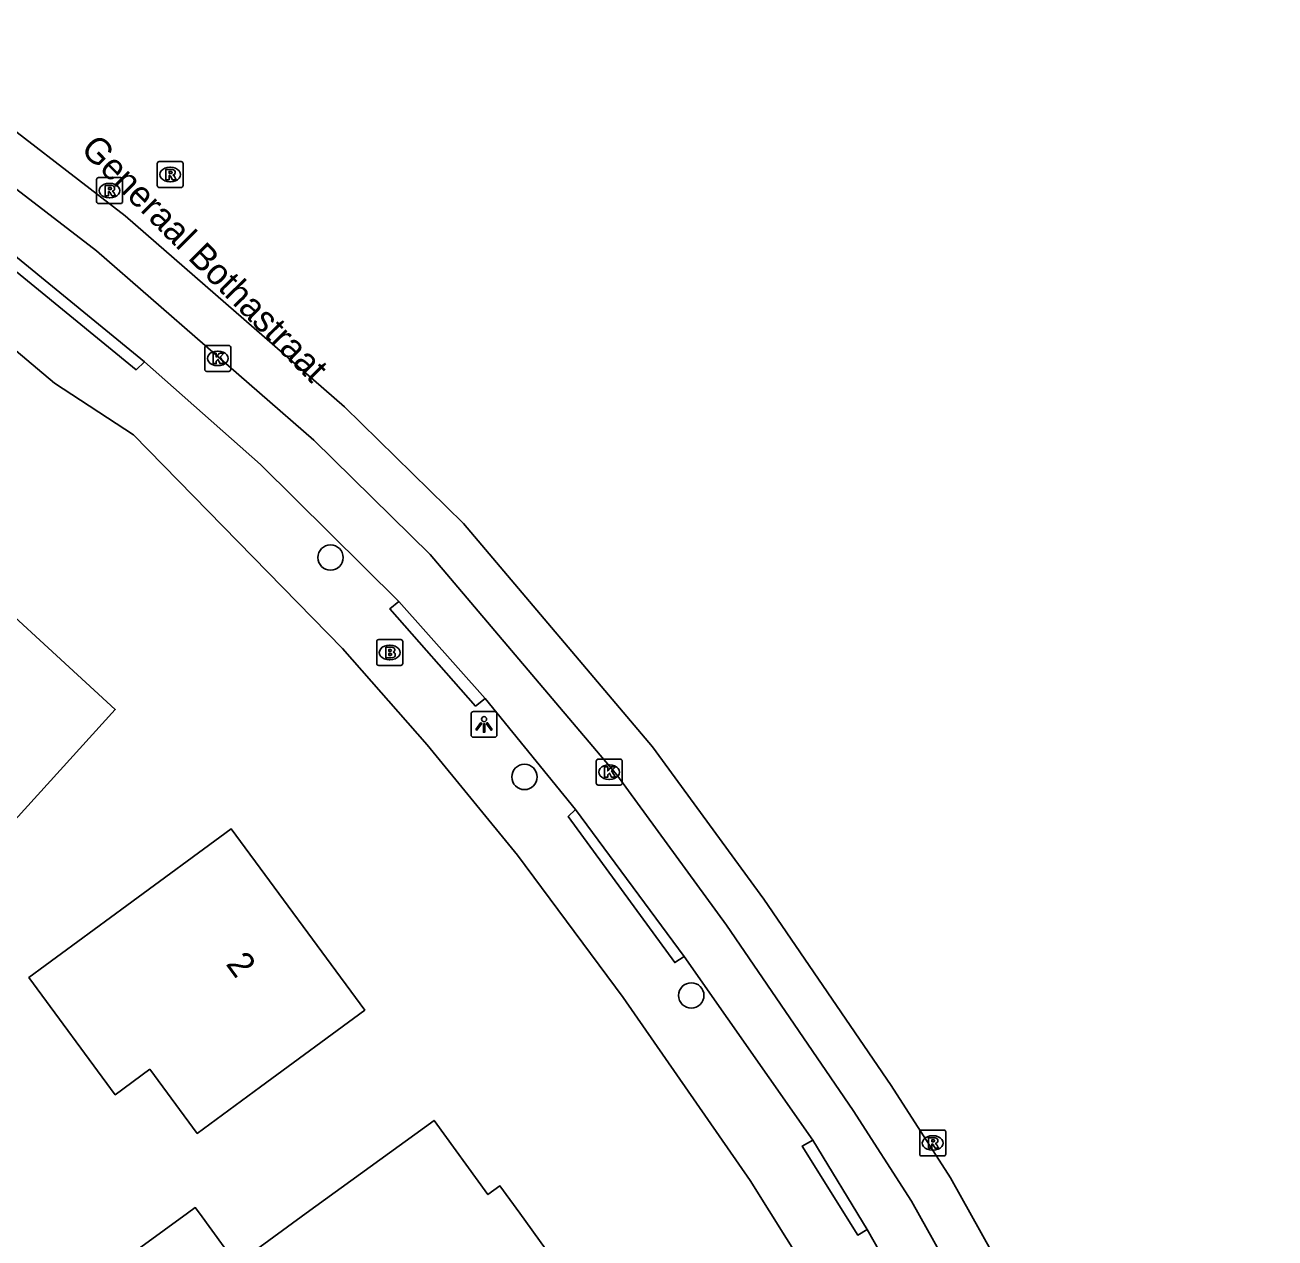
# Model space of a CAD drawing. Extents: x 163010 to 163853, y 382793 to 383982.
# Drawn here: x 163796.83 to 163845.04, y 383749.05 to 383795.86 of the extents above; entities that cross this region are included whole.
import ezdxf

# ---------------------------------------------------------------- set-up
doc = ezdxf.new("R2010")
doc.units = 0
for name, color, linetype in [('IMGEO_Boom', 7, 'Continuous'), ('IMGEO_Brandkraan', 7, 'Continuous'), ('IMGEO_Kolk', 7, 'Continuous'), ('IMGEO_Lichtpunt', 7, 'Continuous'), ('IMGEO_Openbare_ruimte_label', 7, 'Continuous'), ('IMGEO_Pand', 7, 'Continuous'), ('IMGEO_Pand_nummerreeks', 7, 'Continuous'), ('IMGEO_Rijbaan_lokaal_open', 7, 'Continuous'), ('IMGEO_Rioolput', 7, 'Continuous'), ('IMGEO_Voetpad_open', 7, 'Continuous')]:
    doc.layers.add(name, color=color, linetype=linetype)

msp = doc.modelspace()

# ---------------------------------------------------------------- linework, layer by layer
at = {"layer": 'IMGEO_Boom'}
for centre in [(163808.611, 383775.308), (163816.092, 383766.841), (163822.527, 383758.408)]:
    msp.add_circle(centre, 0.489, dxfattribs=at)
at = {"layer": 'IMGEO_Brandkraan'}
for p, q in [((163810.394, 383771.218), (163810.394, 383772.07)), ((163810.469, 383772.144), (163811.321, 383772.144)), ((163810.882, 383771.924), (163810.907, 383771.924)), ((163811.395, 383772.07), (163811.395, 383771.218)), ((163811.321, 383771.144), (163810.469, 383771.144)), ((163810.905, 383771.364), (163810.88, 383771.364))]:
    msp.add_line(p, q, dxfattribs=at)
for points in [[(163810.394, 383771.218), (163810.394, 383772.07)], [(163810.469, 383772.144), (163811.321, 383772.144)], [(163811.395, 383772.07), (163811.395, 383771.218)], [(163810.742, 383771.844), (163810.742, 383771.444), (163810.955, 383771.444)], [(163810.973, 383771.844), (163810.742, 383771.844)], [(163810.921, 383771.763), (163810.867, 383771.763), (163810.867, 383771.687)], [(163810.867, 383771.687), (163810.92, 383771.687)], [(163810.929, 383771.611), (163810.867, 383771.611), (163810.867, 383771.53)], [(163810.867, 383771.53), (163810.929, 383771.53)], [(163811.321, 383771.144), (163810.469, 383771.144)]]:
    msp.add_lwpolyline(points, dxfattribs=at)
for centre, radius, start, end in [((163810.471, 383772.068), 0.0765, 91.552, 178.448), ((163810.471, 383772.068), 0.0765, 91.552, 178.448), ((163811.319, 383772.068), 0.0765, 1.552, 88.448), ((163811.319, 383772.068), 0.0765, 1.552, 88.448), ((163810.922, 383771.725), 0.0379, 267.8285, 90.9355), ((163810.93, 383771.57), 0.0404, 269.8759, 90.5077), ((163810.961, 383771.695), 0.251, 268.6676, 293.5347), ((163810.977, 383771.699), 0.145, 59.4692, 91.5367), ((163811.002, 383771.746), 0.0922, 285.5137, 58.1501), ((163811.007, 383771.554), 0.105, 301.3115, 78.989), ((163810.471, 383771.22), 0.0765, 181.552, 268.448), ((163810.471, 383771.22), 0.0765, 181.552, 268.448), ((163811.319, 383771.22), 0.0765, 271.552, 358.448), ((163811.319, 383771.22), 0.0765, 271.552, 358.448)]:
    msp.add_arc(centre, radius, start, end, dxfattribs=at)
for centre, major_axis, ratio, start_param, end_param in [((163810.881, 383771.644), (-0.387, 0.002), 0.722429, 4.712389, 7.853982), ((163810.906, 383771.644), (-0.39, 0.002), 0.717154, 1.570796, 4.712389)]:
    msp.add_ellipse(centre, major_axis=major_axis, ratio=ratio, start_param=start_param, end_param=end_param, dxfattribs=at)
at = {"layer": 'IMGEO_Kolk'}
for p, q in [((163803.835, 383783.494), (163804.687, 383783.494)), ((163803.76, 383782.568), (163803.76, 383783.42)), ((163804.248, 383783.274), (163804.273, 383783.274)), ((163804.761, 383783.42), (163804.761, 383782.568)), ((163804.687, 383782.494), (163803.835, 383782.494)), ((163804.271, 383782.714), (163804.246, 383782.714)), ((163818.861, 383766.601), (163818.861, 383767.453)), ((163818.936, 383767.527), (163819.788, 383767.527)), ((163819.349, 383767.307), (163819.374, 383767.307)), ((163819.862, 383767.453), (163819.862, 383766.601)), ((163819.372, 383766.747), (163819.347, 383766.747)), ((163819.788, 383766.527), (163818.936, 383766.527))]:
    msp.add_line(p, q, dxfattribs=at)
for points in [[(163803.835, 383783.494), (163804.687, 383783.494)], [(163803.76, 383782.568), (163803.76, 383783.42)], [(163804.081, 383783.194), (163804.204, 383783.194), (163804.204, 383783.043), (163804.334, 383783.194), (163804.498, 383783.194), (163804.352, 383783.043), (163804.505, 383782.794), (163804.353, 383782.794), (163804.268, 383782.958), (163804.204, 383782.891), (163804.204, 383782.794), (163804.081, 383782.794), (163804.081, 383783.194)], [(163804.761, 383783.42), (163804.761, 383782.568)], [(163804.687, 383782.494), (163803.835, 383782.494)], [(163818.861, 383766.601), (163818.861, 383767.453)], [(163818.936, 383767.527), (163819.788, 383767.527)], [(163819.182, 383767.227), (163819.305, 383767.227), (163819.305, 383767.076), (163819.435, 383767.227), (163819.599, 383767.227), (163819.453, 383767.076), (163819.606, 383766.827), (163819.454, 383766.827), (163819.369, 383766.991), (163819.305, 383766.924), (163819.305, 383766.827), (163819.182, 383766.827), (163819.182, 383767.227)], [(163819.862, 383767.453), (163819.862, 383766.601)], [(163819.788, 383766.527), (163818.936, 383766.527)]]:
    msp.add_lwpolyline(points, dxfattribs=at)
for centre, start, end in [((163803.837, 383783.418), 91.552, 178.448), ((163803.837, 383783.418), 91.552, 178.448), ((163804.685, 383783.418), 1.552, 88.448), ((163804.685, 383783.418), 1.552, 88.448), ((163803.837, 383782.57), 181.552, 268.448), ((163803.837, 383782.57), 181.552, 268.448), ((163804.685, 383782.57), 271.552, 358.448), ((163804.685, 383782.57), 271.552, 358.448), ((163818.938, 383767.451), 91.552, 178.448), ((163818.938, 383767.451), 91.552, 178.448), ((163819.786, 383767.451), 1.552, 88.448), ((163819.786, 383767.451), 1.552, 88.448), ((163818.938, 383766.603), 181.552, 268.448), ((163818.938, 383766.603), 181.552, 268.448), ((163819.786, 383766.603), 271.552, 358.448), ((163819.786, 383766.603), 271.552, 358.448)]:
    msp.add_arc(centre, 0.0765, start, end, dxfattribs=at)
for centre, major_axis, ratio, start_param, end_param in [((163804.247, 383782.994), (-0.387, 0.002), 0.722429, 4.712389, 7.853982), ((163804.272, 383782.994), (-0.39, 0.002), 0.717154, 1.570796, 4.712389), ((163819.348, 383767.027), (-0.387, 0.002), 0.722429, 4.712389, 7.853982), ((163819.373, 383767.027), (-0.39, 0.002), 0.717154, 1.570796, 4.712389)]:
    msp.add_ellipse(centre, major_axis=major_axis, ratio=ratio, start_param=start_param, end_param=end_param, dxfattribs=at)
at = {"layer": 'IMGEO_Lichtpunt'}
for p, q in [((163814.035, 383769.273), (163814.035, 383768.466)), ((163814.035, 383769.273), (163814.035, 383768.466)), ((163814.937, 383769.368), (163814.129, 383769.368)), ((163814.937, 383769.368), (163814.129, 383769.368)), ((163815.031, 383768.466), (163815.031, 383769.273)), ((163815.031, 383768.466), (163815.031, 383769.273)), ((163814.129, 383768.372), (163814.937, 383768.372)), ((163814.129, 383768.372), (163814.937, 383768.372))]:
    msp.add_line(p, q, dxfattribs=at)
for points in [[(163814.409, 383768.937), (163814.448, 383768.909), (163814.26, 383768.647), (163814.222, 383768.674), (163814.409, 383768.937)], [(163814.511, 383768.889), (163814.558, 383768.889), (163814.558, 383768.567), (163814.511, 383768.567), (163814.511, 383768.889)], [(163814.621, 383768.909), (163814.659, 383768.936), (163814.846, 383768.674), (163814.807, 383768.646), (163814.621, 383768.909)]]:
    msp.add_lwpolyline(points, dxfattribs=at)
msp.add_circle((163814.534, 383769.071), 0.0994, dxfattribs=at)
for centre, start, end in [((163814.129, 383769.273), 90, 180), ((163814.129, 383769.273), 90, 180), ((163814.937, 383769.273), 0, 90), ((163814.937, 383769.273), 0, 90), ((163814.129, 383768.466), 180, 270), ((163814.129, 383768.466), 180, 270), ((163814.937, 383768.466), 270, 0), ((163814.937, 383768.466), 270, 360)]:
    msp.add_arc(centre, 0.0946, start, end, dxfattribs=at)
at = {"layer": 'IMGEO_Pand'}
for points in [[(163775.671, 383761.186), (163776.894, 383760.108), (163779.788, 383757.558), (163780.477, 383758.296), (163788.954, 383767.679), (163790.955, 383765.862), (163788.8, 383763.489), (163792.144, 383760.452), (163794.299, 383762.825), (163800.308, 383769.442), (163793.667, 383775.542), (163790.37, 383771.865), (163787.621, 383774.359), (163785.25, 383771.745), (163785.132, 383771.615)], [(163801.642, 383755.565), (163803.469, 383753.084), (163805.904, 383754.876), (163809.93, 383757.84), (163804.777, 383764.839), (163800.751, 383761.875), (163796.978, 383759.097), (163800.306, 383754.577), (163801.642, 383755.565)], [(163809.872, 383740.86), (163812.453, 383742.725), (163811.942, 383743.43), (163813.617, 383744.645), (163817.664, 383747.58), (163815.908, 383750), (163815.143, 383751.055), (163814.682, 383750.721), (163812.603, 383753.587), (163807.675, 383750), (163804.979, 383748.038), (163803.554, 383750), (163803.396, 383750.218), (163803.096, 383750), (163799.349, 383747.282), (163798.143, 383746.407), (163799.834, 383743.523), (163804.882, 383747.184), (163807.144, 383744.065), (163807.347, 383744.23), (163809.872, 383740.86)]]:
    msp.add_lwpolyline(points, dxfattribs=at)
at = {"layer": 'IMGEO_Rijbaan_lokaal_open'}
for points in [[(163788.042, 383795.862), (163793.632, 383793.792), (163794.541, 383793.236), (163800.695, 383788.495), (163809.151, 383781.126), (163813.744, 383776.625), (163821.028, 383768.003), (163825.32, 383762.13), (163830.236, 383754.937), (163832.529, 383751.365), (163836.079, 383744.995), (163839.206, 383738.713), (163841.259, 383734.032), (163843.03, 383729.601), (163843.04, 383729.574)], [(163793.547, 383791.793), (163799.585, 383787.141), (163807.963, 383779.841), (163812.46, 383775.432), (163819.652, 383766.921), (163823.891, 383761.12), (163828.777, 383753.97), (163831.027, 383750.465), (163834.53, 383744.179), (163837.62, 383737.971), (163841.405, 383728.952)]]:
    msp.add_lwpolyline(points, dxfattribs=at)
at = {"layer": 'IMGEO_Rioolput'}
for p, q in [((163801.924, 383789.664), (163801.924, 383790.516)), ((163801.999, 383790.59), (163802.851, 383790.59)), ((163802.412, 383790.37), (163802.437, 383790.37)), ((163802.925, 383790.516), (163802.925, 383789.664)), ((163799.587, 383789.044), (163799.587, 383789.896)), ((163799.662, 383789.97), (163800.514, 383789.97)), ((163800.075, 383789.75), (163800.1, 383789.75)), ((163800.588, 383789.896), (163800.588, 383789.044)), ((163802.435, 383789.81), (163802.41, 383789.81)), ((163802.851, 383789.59), (163801.999, 383789.59)), ((163800.514, 383788.97), (163799.662, 383788.97)), ((163800.098, 383789.19), (163800.073, 383789.19)), ((163831.34, 383752.288), (163831.34, 383753.14)), ((163831.415, 383753.214), (163832.267, 383753.214)), ((163832.341, 383753.14), (163832.341, 383752.288)), ((163831.828, 383752.994), (163831.853, 383752.994)), ((163832.267, 383752.214), (163831.415, 383752.214)), ((163831.851, 383752.434), (163831.826, 383752.434))]:
    msp.add_line(p, q, dxfattribs=at)
for points in [[(163801.924, 383789.664), (163801.924, 383790.516)], [(163801.999, 383790.59), (163802.851, 383790.59)], [(163802.513, 383790.288), (163802.261, 383790.29), (163802.261, 383789.89)], [(163802.439, 383790.209), (163802.385, 383790.209), (163802.385, 383790.128)], [(163802.925, 383790.516), (163802.925, 383789.664)], [(163799.587, 383789.044), (163799.587, 383789.896)], [(163799.662, 383789.97), (163800.514, 383789.97)], [(163800.588, 383789.896), (163800.588, 383789.044)], [(163802.261, 383789.89), (163802.385, 383789.89), (163802.385, 383790.052), (163802.396, 383790.052)], [(163802.385, 383790.128), (163802.437, 383790.128)], [(163802.443, 383790.023), (163802.514, 383789.89), (163802.654, 383789.89), (163802.589, 383790.016)], [(163800.176, 383789.668), (163799.924, 383789.67), (163799.924, 383789.27)], [(163799.924, 383789.27), (163800.048, 383789.27), (163800.048, 383789.432), (163800.059, 383789.432)], [(163800.102, 383789.589), (163800.048, 383789.589), (163800.048, 383789.508)], [(163800.048, 383789.508), (163800.1, 383789.508)], [(163800.106, 383789.403), (163800.177, 383789.27), (163800.317, 383789.27), (163800.252, 383789.396)], [(163802.851, 383789.59), (163801.999, 383789.59)], [(163800.514, 383788.97), (163799.662, 383788.97)], [(163831.34, 383752.288), (163831.34, 383753.14)], [(163831.415, 383753.214), (163832.267, 383753.214)], [(163832.341, 383753.14), (163832.341, 383752.288)], [(163831.929, 383752.912), (163831.677, 383752.914), (163831.677, 383752.514)], [(163831.677, 383752.514), (163831.801, 383752.514), (163831.801, 383752.676), (163831.812, 383752.676)], [(163831.855, 383752.833), (163831.801, 383752.833), (163831.801, 383752.752)], [(163831.801, 383752.752), (163831.853, 383752.752)], [(163831.859, 383752.647), (163831.93, 383752.514), (163832.07, 383752.514), (163832.005, 383752.64)], [(163832.267, 383752.214), (163831.415, 383752.214)]]:
    msp.add_lwpolyline(points, dxfattribs=at)
for centre, radius, start, end in [((163802.001, 383790.514), 0.0765, 91.552, 178.448), ((163802.001, 383790.514), 0.0765, 91.552, 178.448), ((163802.445, 383790.113), 0.0964, 77.0061, 93.1865), ((163802.459, 383790.17), 0.0378, 276.6634, 79.6772), ((163802.512, 383790.178), 0.109, 350.3612, 89.416), ((163802.849, 383790.514), 0.0765, 1.552, 88.448), ((163802.849, 383790.514), 0.0765, 1.552, 88.448), ((163799.664, 383789.894), 0.0765, 91.552, 178.448), ((163799.664, 383789.894), 0.0765, 91.552, 178.448), ((163800.512, 383789.894), 0.0765, 1.552, 88.448), ((163800.512, 383789.894), 0.0765, 1.552, 88.448), ((163802.395, 383789.999), 0.0533, 26.0293, 88.6989), ((163802.421, 383790.317), 0.19, 274.7715, 282.9687), ((163802.51, 383790.178), 0.112, 277.5842, 350.9817), ((163802.494, 383789.963), 0.108, 29.5134, 73.7905), ((163800.058, 383789.379), 0.0533, 26.0293, 88.6989), ((163800.084, 383789.697), 0.19, 274.7715, 282.9687), ((163800.108, 383789.493), 0.0964, 77.0061, 93.1865), ((163800.122, 383789.55), 0.0378, 276.6634, 79.6772), ((163800.175, 383789.558), 0.109, 350.3612, 89.416), ((163800.173, 383789.558), 0.112, 277.5842, 350.9817), ((163800.157, 383789.343), 0.108, 29.5134, 73.7905), ((163802.001, 383789.666), 0.0765, 181.552, 268.448), ((163802.001, 383789.666), 0.0765, 181.552, 268.448), ((163802.849, 383789.666), 0.0765, 271.552, 358.448), ((163802.849, 383789.666), 0.0765, 271.552, 358.448), ((163799.664, 383789.046), 0.0765, 181.552, 268.448), ((163799.664, 383789.046), 0.0765, 181.552, 268.448), ((163800.512, 383789.046), 0.0765, 271.552, 358.448), ((163800.512, 383789.046), 0.0765, 271.552, 358.448), ((163831.417, 383753.138), 0.0765, 91.552, 178.448), ((163831.417, 383753.138), 0.0765, 91.552, 178.448), ((163832.265, 383753.138), 0.0765, 1.552, 88.448), ((163832.265, 383753.138), 0.0765, 1.552, 88.448), ((163831.811, 383752.623), 0.0533, 26.0293, 88.6989), ((163831.837, 383752.941), 0.19, 274.7715, 282.9687), ((163831.861, 383752.737), 0.0964, 77.0061, 93.1865), ((163831.875, 383752.794), 0.0378, 276.6634, 79.6772), ((163831.928, 383752.802), 0.109, 350.3612, 89.416), ((163831.926, 383752.802), 0.112, 277.5842, 350.9817), ((163831.91, 383752.587), 0.108, 29.5134, 73.7905), ((163831.417, 383752.29), 0.0765, 181.552, 268.448), ((163831.417, 383752.29), 0.0765, 181.552, 268.448), ((163832.265, 383752.29), 0.0765, 271.552, 358.448), ((163832.265, 383752.29), 0.0765, 271.552, 358.448)]:
    msp.add_arc(centre, radius, start, end, dxfattribs=at)
for centre, major_axis, ratio, start_param, end_param in [((163802.411, 383790.09), (-0.387, 0.002), 0.722429, 4.712389, 7.853982), ((163802.436, 383790.09), (-0.39, 0.002), 0.717154, 1.570796, 4.712389), ((163800.074, 383789.47), (-0.387, 0.002), 0.722429, 4.712389, 7.853982), ((163800.099, 383789.47), (-0.39, 0.002), 0.717154, 1.570796, 4.712389), ((163831.827, 383752.714), (-0.387, 0.002), 0.722429, 4.712389, 7.853982), ((163831.852, 383752.714), (-0.39, 0.002), 0.717154, 1.570796, 4.712389)]:
    msp.add_ellipse(centre, major_axis=major_axis, ratio=ratio, start_param=start_param, end_param=end_param, dxfattribs=at)
at = {"layer": 'IMGEO_Voetpad_open'}
for points in [[(163801.433, 383782.858), (163801.119, 383782.555), (163794.497, 383787.963), (163794.744, 383788.334)], [(163801.433, 383782.858), (163794.744, 383788.334)], [(163796.239, 383783.487), (163797.966, 383782.043), (163801.009, 383780.04), (163809.075, 383771.795), (163812.334, 383768.074), (163815.825, 383763.816), (163819.896, 383758.331), (163824.799, 383751.269), (163826.934, 383747.851), (163830.316, 383741.863), (163833.132, 383735.984), (163836.83, 383727.295), (163840.186, 383718.164), (163843.585, 383705.869), (163845.044, 383697.741)], [(163811.246, 383773.607), (163805.908, 383778.901), (163801.433, 383782.858)], [(163814.571, 383769.87), (163814.205, 383769.578), (163810.9, 383773.333), (163811.246, 383773.607)], [(163814.571, 383769.87), (163811.246, 383773.607)], [(163818.064, 383765.586), (163814.571, 383769.87)], [(163822.258, 383759.912), (163821.889, 383759.679), (163817.783, 383765.316), (163818.064, 383765.586)], [(163822.258, 383759.912), (163818.064, 383765.586)], [(163827.214, 383752.821), (163822.258, 383759.912)], [(163829.306, 383749.381), (163828.949, 383749.157), (163826.807, 383752.597), (163827.214, 383752.821)], [(163829.306, 383749.381), (163827.214, 383752.821)], [(163835.78, 383737.142), (163832.84, 383743.155), (163829.306, 383749.381)]]:
    msp.add_lwpolyline(points, dxfattribs=at)

# ---------------------------------------------------------------- texts
at = {"layer": 'IMGEO_Openbare_ruimte_label'}
msp.add_text('Generaal Bothastraat', height=1, rotation=314.8379, dxfattribs=at).set_placement((163798.931, 383791.018))
at = {"layer": 'IMGEO_Pand_nummerreeks'}
msp.add_text('2', height=1, rotation=306.3623, dxfattribs=at).set_placement((163804.548, 383759.618))

doc.saveas('drawing.dxf')
